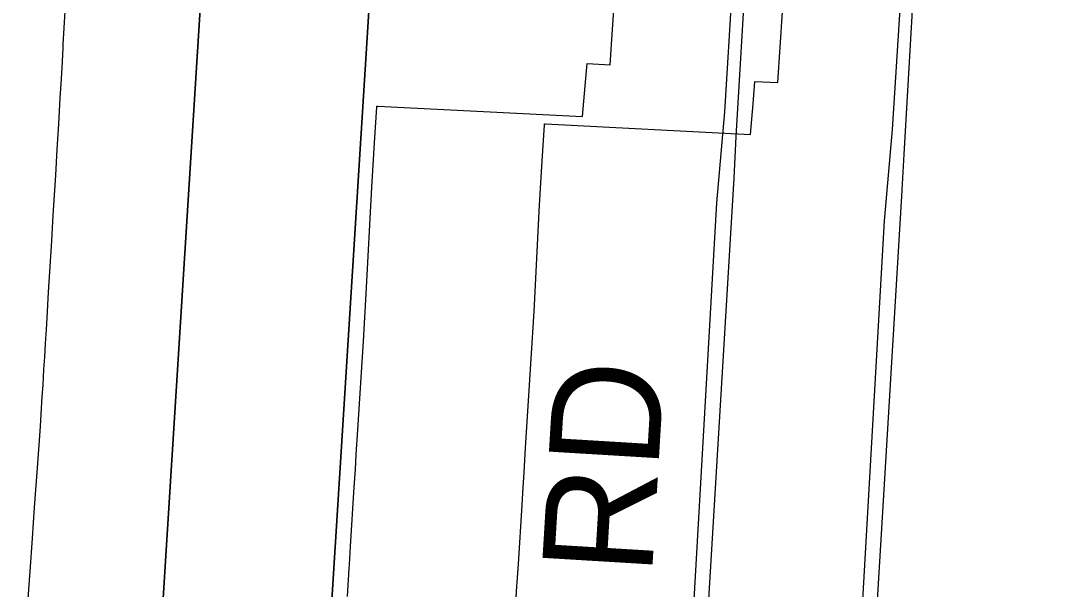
# Model space of a CAD drawing. Extents: x -38.2 to 41.9, y -4 to 24.9.
# Drawn here: x 4.989 to 5.526, y 19.948 to 20.241 of the extents above; entities that cross this region are included whole.
import ezdxf

# ---------------------------------------------------------------- set-up
doc = ezdxf.new("R2010")
doc.units = 0
for name, color, linetype in [('Default', 7, 'Continuous'), ('GM_X_County_Road', 7, 'Continuous'), ('GM_X_Interchange_Ramps', 7, 'Continuous'), ('GM_X_State_Location', 7, 'Continuous'), ('GM_X_Township_Road', 7, 'Continuous'), ('GM_X_Township_Road_Text', 7, 'Continuous')]:
    doc.layers.add(name, color=color, linetype=linetype)

msp = doc.modelspace()

# ---------------------------------------------------------------- linework, layer by layer
at = {"layer": 'Default'}
for points in [[(5.36351, 20.27967), (5.35781, 20.18147), (5.35671, 20.15992), (5.34298, 19.9314)], [(5.15753, 19.94433), (5.15842, 19.9587), (5.15855, 19.96078), (5.15913, 19.97012), (5.16102, 20.00064), (5.16158, 20.00967), (5.16206, 20.01746), (5.16284, 20.03015), (5.16569, 20.07595), (5.16721, 20.10034), (5.17012, 20.15524), (5.17149, 20.17809), (5.17259, 20.19647), (5.17263, 20.19711), (5.1732, 20.19708), (5.27876, 20.19171), (5.2801, 20.20749), (5.28107, 20.21904), (5.29293, 20.21845), (5.29534, 20.25491)]]:
    msp.add_lwpolyline(points, dxfattribs=at)
at = {"layer": 'GM_X_County_Road'}
for points in [[(5.44999, 20.27048), (5.44428, 20.17228), (5.44318, 20.15073), (5.42946, 19.92221), (5.42433, 19.84049), (5.42369, 19.83028), (5.42539, 19.83019), (5.47452, 19.82767), (5.47258, 19.79582), (5.47648, 19.79558), (5.47521, 19.76679), (5.47393, 19.73863), (5.48208, 19.73803), (5.50474, 19.73636), (5.5217, 19.73511), (5.54372, 19.73349)], [(5.01172, 20.24605), (5.01083, 20.22892), (5.01073, 20.22696), (5.0102, 20.21677), (5.01007, 20.21445), (5.0099, 20.21121), (5.0093, 20.20117), (5.0085, 20.18795), (5.0077, 20.17468), (5.00691, 20.16148), (5.00566, 20.14086), (5.00486, 20.12763), (5.00407, 20.11444), (5.00327, 20.10115), (5.00247, 20.08794), (5.00211, 20.08197), (5.00167, 20.07473), (5.00124, 20.0676), (5.00087, 20.06146), (5.00038, 20.05323), (5.00003, 20.04741), (4.9991, 20.03215), (4.99891, 20.02948), (4.99755, 20.01061), (4.99607, 19.99011), (4.99493, 19.97432), (4.99369, 19.95713), (4.99353, 19.95491), (4.99043, 19.91188)], [(5.24401, 19.93514), (5.2449, 19.94951), (5.24503, 19.95159), (5.24561, 19.96093), (5.24749, 19.99146), (5.24805, 20.00048), (5.24854, 20.00827), (5.24932, 20.02096), (5.25217, 20.06676), (5.25368, 20.09115), (5.25659, 20.14605), (5.25796, 20.1689), (5.25906, 20.18728), (5.25911, 20.18792), (5.25967, 20.18789), (5.36524, 20.18252), (5.36658, 20.1983), (5.36755, 20.20986), (5.37941, 20.20926), (5.38182, 20.24572)]]:
    msp.add_lwpolyline(points, dxfattribs=at)
at = {"layer": 'GM_X_Interchange_Ramps'}
for points in [[(5.01828, 19.2401), (5.08694, 20.33209), (5.12429, 20.9), (2.11034, 20.9), (2.11244, 20.45264), (2.1223, 20.27254), (2.13391, 19.39602)], [(5.10476, 19.23091), (5.17341, 20.32291), (5.21137, 20.9), (2.19678, 20.9), (2.19891, 20.44345), (2.20877, 20.26335), (2.22039, 19.38683)], [(8.9, 20.9), (5.12429, 20.9), (5.08694, 20.33209), (5.01828, 19.2401), (4.52399, 19.27236), (4.50631, 19.27487), (4.2891, 19.28831), (4.31874, 19.13507), (4.34612, 19.0129), (4.3543, 18.88688), (4.3579, 18.83151), (4.34269, 18.3695), (4.3427, 18.21913), (4.35069, 18.07444), (4.36972, 17.97342), (4.40434, 17.86101), (4.50705, 17.56476), (4.51288, 17.54463), (4.53103, 17.48196), (4.53217, 17.43183), (4.51699, 17.39944), (4.49566, 17.35396), (4.52192, 17.2005)], [(8.9, 20.9), (5.21137, 20.9), (5.17341, 20.32291), (5.10476, 19.23091), (4.61046, 19.26317), (4.59279, 19.26568), (4.37557, 19.27912), (4.40522, 19.12588), (4.4326, 19.00372), (4.44078, 18.8777), (4.44438, 18.82233), (4.42917, 18.36031), (4.42917, 18.20994), (4.43717, 18.06525), (4.4562, 17.96423), (4.49081, 17.85182), (4.59353, 17.55558), (4.59936, 17.53544), (4.6175, 17.47277), (4.61865, 17.42264), (4.60347, 17.39025), (4.58214, 17.34477), (4.6084, 17.19132)]]:
    msp.add_lwpolyline(points, dxfattribs=at)
at = {"layer": 'GM_X_State_Location'}
msp.add_lwpolyline([(5.40521, 19.63646), (5.40875, 19.68967), (5.4344, 20.13799), (5.43857, 20.18504), (5.44256, 20.24979), (5.44336, 20.26854)], dxfattribs=at)
at = {"layer": 'GM_X_Township_Road'}
msp.add_lwpolyline([(5.31873, 19.64565), (5.32227, 19.69886), (5.34793, 20.14718), (5.3521, 20.19422), (5.35608, 20.25898), (5.35688, 20.27773)], dxfattribs=at)

# ---------------------------------------------------------------- texts
at = {"layer": 'GM_X_Township_Road_Text'}
msp.add_text('RD', height=0.056818, rotation=86.5466, dxfattribs=at).set_placement((5.31441, 19.95456))

doc.saveas('drawing.dxf')
